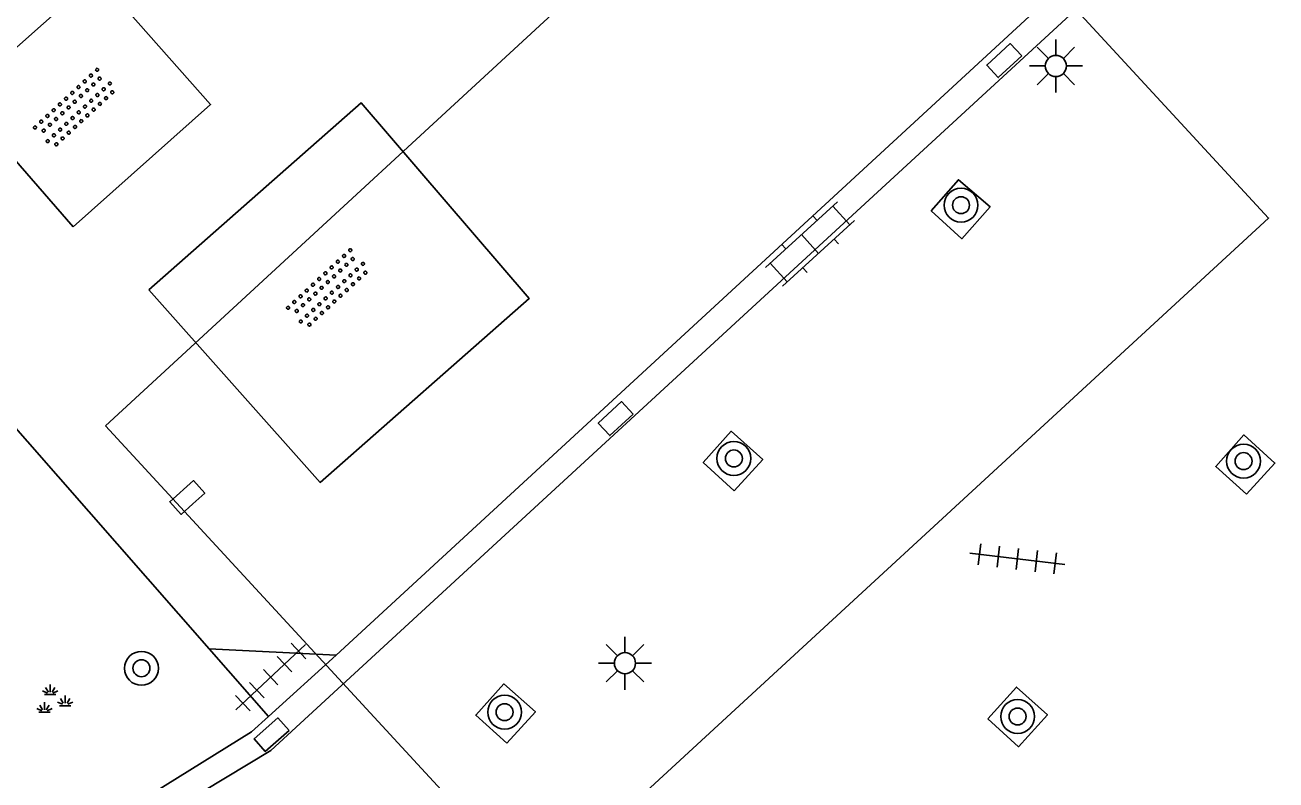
# Model space of a CAD drawing. Extents: x 131000 to 133013, y 393000 to 396501.
# Drawn here: x 131255.63 to 131285.15, y 395175.62 to 395193.43 of the extents above; entities that cross this region are included whole.
import ezdxf

# ---------------------------------------------------------------- set-up
doc = ezdxf.new("R2010")
doc.units = 0
for name, color, linetype in [('gg-afsc-hekwerk', 7, 'Continuous'), ('gg-knt-verharding', 7, 'Continuous'), ('gt-bbg-plantopografie pand', 7, 'Continuous'), ('gt-symb-boom', 7, 'Continuous'), ('gt-symb-groenvak', 7, 'Continuous'), ('gt-symb-klinker verharding', 7, 'Continuous'), ('gt-symb-kolk', 7, 'Continuous'), ('gt-symb-kolk center center', 7, 'Continuous'), ('gt-symb-lichtmast', 7, 'Continuous'), ('gt-symb-overige verharding', 7, 'Continuous'), ('gt-symb-tegel verharding', 7, 'Continuous')]:
    doc.layers.add(name, color=color, linetype=linetype)

# ---------------------------------------------------------------- blocks, each defined once
blk = doc.blocks.new('gt0-TEG1')
at = {"layer": 'gt-symb-tegel verharding'}
for p, q in [((-1.125, 0), (1.125, 0)), ((-0.9, -0.25), (-0.9, 0.25)), ((-0.45, -0.25), (-0.45, 0.25)), ((0, -0.25), (0, 0.25)), ((0.45, -0.25), (0.45, 0.25)), ((0.9, -0.25), (0.9, 0.25))]:
    blk.add_line(p, q, dxfattribs=at)
blk = doc.blocks.new('gt0-BOOM')
at = {"layer": 'gt-symb-boom'}
for radius in [0.4, 0.2]:
    blk.add_circle((0, 0), radius, dxfattribs=at)
blk = doc.blocks.new('gt0-KOLKCC')
at = {"layer": 'gt-symb-kolk center center'}
blk.add_lwpolyline([(-0.375, 0.2), (0.375, 0.2), (0.375, -0.2), (-0.375, -0.2)], close=True, dxfattribs=at)
blk = doc.blocks.new('gt0-KL1')
at = {"layer": 'gt-symb-klinker verharding'}
for p, q in [((-1.15, 0.3), (1.15, 0.3)), ((-1, -0.3), (-1, 0.3)), ((-0.5, 0.3), (-0.5, 0.45)), ((0, -0.3), (0, 0.3)), ((0.5, 0.3), (0.5, 0.45)), ((1, -0.3), (1, 0.3)), ((-1.15, -0.3), (1.15, -0.3)), ((-0.5, -0.45), (-0.5, -0.3)), ((0.5, -0.45), (0.5, -0.3))]:
    blk.add_line(p, q, dxfattribs=at)
blk = doc.blocks.new('gt0-LMAST')
at = {"layer": 'gt-symb-lichtmast'}
for p, q in [((-0.005, 0.246), (-0.005, 0.621)), ((-0.182, 0.173), (-0.447, 0.438)), ((0.172, 0.173), (0.437, 0.438)), ((-0.255, -0.004), (-0.63, -0.004)), ((-0.182, -0.181), (-0.447, -0.446)), ((-0.005, -0.254), (-0.005, -0.629)), ((0.437, -0.446), (0.172, -0.181)), ((0.245, -0.004), (0.62, -0.004))]:
    blk.add_line(p, q, dxfattribs=at)
blk.add_circle((-0.005, -0.004), 0.25, dxfattribs=at)
blk = doc.blocks.new('gt0-OVH')
at = {"layer": 'gt-symb-overige verharding'}
for points in [[(-0.972, 0.298), (-0.967, 0.308), (-0.965, 0.319), (-0.966, 0.33), (-0.971, 0.34), (-0.978, 0.348), (-0.988, 0.353), (-0.999, 0.355), (-1.01, 0.354), (-1.02, 0.349), (-1.028, 0.342), (-1.033, 0.332), (-1.035, 0.321), (-1.034, 0.31), (-1.029, 0.3), (-1.022, 0.292), (-1.012, 0.287), (-1.001, 0.285), (-0.99, 0.286), (-0.98, 0.291)], [(-0.772, 0.298), (-0.767, 0.308), (-0.765, 0.319), (-0.766, 0.33), (-0.771, 0.34), (-0.778, 0.348), (-0.788, 0.353), (-0.799, 0.355), (-0.81, 0.354), (-0.82, 0.349), (-0.828, 0.342), (-0.833, 0.332), (-0.835, 0.321), (-0.834, 0.31), (-0.829, 0.3), (-0.822, 0.292), (-0.812, 0.287), (-0.801, 0.285), (-0.79, 0.286), (-0.78, 0.291)], [(-0.572, 0.298), (-0.567, 0.308), (-0.565, 0.319), (-0.566, 0.33), (-0.571, 0.34), (-0.578, 0.348), (-0.588, 0.353), (-0.599, 0.355), (-0.61, 0.354), (-0.62, 0.349), (-0.628, 0.342), (-0.633, 0.332), (-0.635, 0.321), (-0.634, 0.31), (-0.629, 0.3), (-0.622, 0.292), (-0.612, 0.287), (-0.601, 0.285), (-0.59, 0.286), (-0.58, 0.291)], [(-0.372, 0.298), (-0.367, 0.308), (-0.365, 0.319), (-0.366, 0.33), (-0.371, 0.34), (-0.378, 0.348), (-0.388, 0.353), (-0.399, 0.355), (-0.41, 0.354), (-0.42, 0.349), (-0.428, 0.342), (-0.433, 0.332), (-0.435, 0.321), (-0.434, 0.31), (-0.429, 0.3), (-0.422, 0.292), (-0.412, 0.287), (-0.401, 0.285), (-0.39, 0.286), (-0.38, 0.291)], [(-0.172, 0.298), (-0.167, 0.308), (-0.165, 0.319), (-0.166, 0.33), (-0.171, 0.34), (-0.178, 0.348), (-0.188, 0.353), (-0.199, 0.355), (-0.21, 0.354), (-0.22, 0.349), (-0.228, 0.342), (-0.233, 0.332), (-0.235, 0.321), (-0.234, 0.31), (-0.229, 0.3), (-0.222, 0.292), (-0.212, 0.287), (-0.201, 0.285), (-0.19, 0.286), (-0.18, 0.291)], [(0.028, 0.298), (0.033, 0.308), (0.035, 0.319), (0.034, 0.33), (0.029, 0.34), (0.022, 0.348), (0.012, 0.353), (0.001, 0.355), (-0.01, 0.354), (-0.02, 0.349), (-0.028, 0.342), (-0.033, 0.332), (-0.035, 0.321), (-0.034, 0.31), (-0.029, 0.3), (-0.022, 0.292), (-0.012, 0.287), (-0.001, 0.285), (0.01, 0.286), (0.02, 0.291)], [(0.228, 0.298), (0.233, 0.308), (0.235, 0.319), (0.234, 0.33), (0.229, 0.34), (0.222, 0.348), (0.212, 0.353), (0.201, 0.355), (0.19, 0.354), (0.18, 0.349), (0.172, 0.342), (0.167, 0.332), (0.165, 0.321), (0.166, 0.31), (0.171, 0.3), (0.178, 0.292), (0.188, 0.287), (0.199, 0.285), (0.21, 0.286), (0.22, 0.291)], [(0.428, 0.298), (0.433, 0.308), (0.435, 0.319), (0.434, 0.33), (0.429, 0.34), (0.422, 0.348), (0.412, 0.353), (0.401, 0.355), (0.39, 0.354), (0.38, 0.349), (0.372, 0.342), (0.367, 0.332), (0.365, 0.321), (0.366, 0.31), (0.371, 0.3), (0.378, 0.292), (0.388, 0.287), (0.399, 0.285), (0.41, 0.286), (0.42, 0.291)], [(0.628, 0.298), (0.633, 0.308), (0.635, 0.319), (0.634, 0.33), (0.629, 0.34), (0.622, 0.348), (0.612, 0.353), (0.601, 0.355), (0.59, 0.354), (0.58, 0.349), (0.572, 0.342), (0.567, 0.332), (0.565, 0.321), (0.566, 0.31), (0.571, 0.3), (0.578, 0.292), (0.588, 0.287), (0.599, 0.285), (0.61, 0.286), (0.62, 0.291)], [(0.828, 0.298), (0.833, 0.308), (0.835, 0.319), (0.834, 0.33), (0.829, 0.34), (0.822, 0.348), (0.812, 0.353), (0.801, 0.355), (0.79, 0.354), (0.78, 0.349), (0.772, 0.342), (0.767, 0.332), (0.765, 0.321), (0.766, 0.31), (0.771, 0.3), (0.778, 0.292), (0.788, 0.287), (0.799, 0.285), (0.81, 0.286), (0.82, 0.291)], [(1.028, 0.298), (1.033, 0.308), (1.035, 0.319), (1.034, 0.33), (1.029, 0.34), (1.022, 0.348), (1.012, 0.353), (1.001, 0.355), (0.99, 0.354), (0.98, 0.349), (0.972, 0.342), (0.967, 0.332), (0.965, 0.321), (0.966, 0.31), (0.971, 0.3), (0.978, 0.292), (0.988, 0.287), (0.999, 0.285), (1.01, 0.286), (1.02, 0.291)], [(-0.872, 0.106), (-0.867, 0.116), (-0.865, 0.126), (-0.866, 0.137), (-0.871, 0.147), (-0.878, 0.156), (-0.888, 0.161), (-0.899, 0.163), (-0.91, 0.162), (-0.92, 0.157), (-0.928, 0.15), (-0.933, 0.14), (-0.935, 0.129), (-0.934, 0.118), (-0.929, 0.108), (-0.922, 0.1), (-0.912, 0.095), (-0.901, 0.092), (-0.89, 0.094), (-0.88, 0.098)], [(-0.672, 0.106), (-0.667, 0.116), (-0.665, 0.126), (-0.666, 0.137), (-0.671, 0.147), (-0.678, 0.156), (-0.688, 0.161), (-0.699, 0.163), (-0.71, 0.162), (-0.72, 0.157), (-0.728, 0.15), (-0.733, 0.14), (-0.735, 0.129), (-0.734, 0.118), (-0.729, 0.108), (-0.722, 0.1), (-0.712, 0.095), (-0.701, 0.092), (-0.69, 0.094), (-0.68, 0.098)], [(-0.472, 0.106), (-0.467, 0.116), (-0.465, 0.126), (-0.466, 0.137), (-0.471, 0.147), (-0.478, 0.156), (-0.488, 0.161), (-0.499, 0.163), (-0.51, 0.162), (-0.52, 0.157), (-0.528, 0.15), (-0.533, 0.14), (-0.535, 0.129), (-0.534, 0.118), (-0.529, 0.108), (-0.522, 0.1), (-0.512, 0.095), (-0.501, 0.092), (-0.49, 0.094), (-0.48, 0.098)], [(-0.272, 0.106), (-0.267, 0.116), (-0.265, 0.126), (-0.266, 0.137), (-0.271, 0.147), (-0.278, 0.156), (-0.288, 0.161), (-0.299, 0.163), (-0.31, 0.162), (-0.32, 0.157), (-0.328, 0.15), (-0.333, 0.14), (-0.335, 0.129), (-0.334, 0.118), (-0.329, 0.108), (-0.322, 0.1), (-0.312, 0.095), (-0.301, 0.092), (-0.29, 0.094), (-0.28, 0.098)], [(-0.072, 0.106), (-0.067, 0.116), (-0.065, 0.126), (-0.066, 0.137), (-0.071, 0.147), (-0.078, 0.156), (-0.088, 0.161), (-0.099, 0.163), (-0.11, 0.162), (-0.12, 0.157), (-0.128, 0.15), (-0.133, 0.14), (-0.135, 0.129), (-0.134, 0.118), (-0.129, 0.108), (-0.122, 0.1), (-0.112, 0.095), (-0.101, 0.092), (-0.09, 0.094), (-0.08, 0.098)], [(0.128, 0.106), (0.133, 0.116), (0.135, 0.126), (0.134, 0.137), (0.129, 0.147), (0.122, 0.156), (0.112, 0.161), (0.101, 0.163), (0.09, 0.162), (0.08, 0.157), (0.072, 0.15), (0.067, 0.14), (0.065, 0.129), (0.066, 0.118), (0.071, 0.108), (0.078, 0.1), (0.088, 0.095), (0.099, 0.092), (0.11, 0.094), (0.12, 0.098)], [(0.328, 0.106), (0.333, 0.116), (0.335, 0.126), (0.334, 0.137), (0.329, 0.147), (0.322, 0.156), (0.312, 0.161), (0.301, 0.163), (0.29, 0.162), (0.28, 0.157), (0.272, 0.15), (0.267, 0.14), (0.265, 0.129), (0.266, 0.118), (0.271, 0.108), (0.278, 0.1), (0.288, 0.095), (0.299, 0.092), (0.31, 0.094), (0.32, 0.098)], [(0.528, 0.106), (0.533, 0.116), (0.535, 0.126), (0.534, 0.137), (0.529, 0.147), (0.522, 0.156), (0.512, 0.161), (0.501, 0.163), (0.49, 0.162), (0.48, 0.157), (0.472, 0.15), (0.467, 0.14), (0.465, 0.129), (0.466, 0.118), (0.471, 0.108), (0.478, 0.1), (0.488, 0.095), (0.499, 0.092), (0.51, 0.094), (0.52, 0.098)], [(0.728, 0.106), (0.733, 0.116), (0.735, 0.126), (0.734, 0.137), (0.729, 0.147), (0.722, 0.156), (0.712, 0.161), (0.701, 0.163), (0.69, 0.162), (0.68, 0.157), (0.672, 0.15), (0.667, 0.14), (0.665, 0.129), (0.666, 0.118), (0.671, 0.108), (0.678, 0.1), (0.688, 0.095), (0.699, 0.092), (0.71, 0.094), (0.72, 0.098)], [(0.928, 0.106), (0.933, 0.116), (0.935, 0.126), (0.934, 0.137), (0.929, 0.147), (0.922, 0.156), (0.912, 0.161), (0.901, 0.163), (0.89, 0.162), (0.88, 0.157), (0.872, 0.15), (0.867, 0.14), (0.865, 0.129), (0.866, 0.118), (0.871, 0.108), (0.878, 0.1), (0.888, 0.095), (0.899, 0.092), (0.91, 0.094), (0.92, 0.098)], [(-0.972, -0.142), (-0.967, -0.132), (-0.965, -0.121), (-0.966, -0.11), (-0.971, -0.1), (-0.978, -0.092), (-0.988, -0.087), (-0.999, -0.085), (-1.01, -0.086), (-1.02, -0.091), (-1.028, -0.098), (-1.033, -0.108), (-1.035, -0.119), (-1.034, -0.13), (-1.029, -0.14), (-1.022, -0.148), (-1.012, -0.153), (-1.001, -0.155), (-0.99, -0.154), (-0.98, -0.149)], [(-0.872, -0.334), (-0.867, -0.324), (-0.865, -0.314), (-0.866, -0.303), (-0.871, -0.293), (-0.878, -0.284), (-0.888, -0.279), (-0.899, -0.277), (-0.91, -0.278), (-0.92, -0.283), (-0.928, -0.29), (-0.933, -0.3), (-0.935, -0.311), (-0.934, -0.322), (-0.929, -0.332), (-0.922, -0.34), (-0.912, -0.345), (-0.901, -0.348), (-0.89, -0.346), (-0.88, -0.342)], [(-0.772, -0.142), (-0.767, -0.132), (-0.765, -0.121), (-0.766, -0.11), (-0.771, -0.1), (-0.778, -0.092), (-0.788, -0.087), (-0.799, -0.085), (-0.81, -0.086), (-0.82, -0.091), (-0.828, -0.098), (-0.833, -0.108), (-0.835, -0.119), (-0.834, -0.13), (-0.829, -0.14), (-0.822, -0.148), (-0.812, -0.153), (-0.801, -0.155), (-0.79, -0.154), (-0.78, -0.149)], [(-0.672, -0.334), (-0.667, -0.324), (-0.665, -0.314), (-0.666, -0.303), (-0.671, -0.293), (-0.678, -0.284), (-0.688, -0.279), (-0.699, -0.277), (-0.71, -0.278), (-0.72, -0.283), (-0.728, -0.29), (-0.733, -0.3), (-0.735, -0.311), (-0.734, -0.322), (-0.729, -0.332), (-0.722, -0.34), (-0.712, -0.345), (-0.701, -0.348), (-0.69, -0.346), (-0.68, -0.342)], [(-0.572, -0.142), (-0.567, -0.132), (-0.565, -0.121), (-0.566, -0.11), (-0.571, -0.1), (-0.578, -0.092), (-0.588, -0.087), (-0.599, -0.085), (-0.61, -0.086), (-0.62, -0.091), (-0.628, -0.098), (-0.633, -0.108), (-0.635, -0.119), (-0.634, -0.13), (-0.629, -0.14), (-0.622, -0.148), (-0.612, -0.153), (-0.601, -0.155), (-0.59, -0.154), (-0.58, -0.149)], [(-0.472, -0.334), (-0.467, -0.324), (-0.465, -0.314), (-0.466, -0.303), (-0.471, -0.293), (-0.478, -0.284), (-0.488, -0.279), (-0.499, -0.277), (-0.51, -0.278), (-0.52, -0.283), (-0.528, -0.29), (-0.533, -0.3), (-0.535, -0.311), (-0.534, -0.322), (-0.529, -0.332), (-0.522, -0.34), (-0.512, -0.345), (-0.501, -0.348), (-0.49, -0.346), (-0.48, -0.342)], [(-0.372, -0.142), (-0.367, -0.132), (-0.365, -0.121), (-0.366, -0.11), (-0.371, -0.1), (-0.378, -0.092), (-0.388, -0.087), (-0.399, -0.085), (-0.41, -0.086), (-0.42, -0.091), (-0.428, -0.098), (-0.433, -0.108), (-0.435, -0.119), (-0.434, -0.13), (-0.429, -0.14), (-0.422, -0.148), (-0.412, -0.153), (-0.401, -0.155), (-0.39, -0.154), (-0.38, -0.149)], [(-0.272, -0.334), (-0.267, -0.324), (-0.265, -0.314), (-0.266, -0.303), (-0.271, -0.293), (-0.278, -0.284), (-0.288, -0.279), (-0.299, -0.277), (-0.31, -0.278), (-0.32, -0.283), (-0.328, -0.29), (-0.333, -0.3), (-0.335, -0.311), (-0.334, -0.322), (-0.329, -0.332), (-0.322, -0.34), (-0.312, -0.345), (-0.301, -0.348), (-0.29, -0.346), (-0.28, -0.342)], [(-0.172, -0.142), (-0.167, -0.132), (-0.165, -0.121), (-0.166, -0.11), (-0.171, -0.1), (-0.178, -0.092), (-0.188, -0.087), (-0.199, -0.085), (-0.21, -0.086), (-0.22, -0.091), (-0.228, -0.098), (-0.233, -0.108), (-0.235, -0.119), (-0.234, -0.13), (-0.229, -0.14), (-0.222, -0.148), (-0.212, -0.153), (-0.201, -0.155), (-0.19, -0.154), (-0.18, -0.149)], [(-0.072, -0.334), (-0.067, -0.324), (-0.065, -0.314), (-0.066, -0.303), (-0.071, -0.293), (-0.078, -0.284), (-0.088, -0.279), (-0.099, -0.277), (-0.11, -0.278), (-0.12, -0.283), (-0.128, -0.29), (-0.133, -0.3), (-0.135, -0.311), (-0.134, -0.322), (-0.129, -0.332), (-0.122, -0.34), (-0.112, -0.345), (-0.101, -0.348), (-0.09, -0.346), (-0.08, -0.342)], [(0.028, -0.142), (0.033, -0.132), (0.035, -0.121), (0.034, -0.11), (0.029, -0.1), (0.022, -0.092), (0.012, -0.087), (0.001, -0.085), (-0.01, -0.086), (-0.02, -0.091), (-0.028, -0.098), (-0.033, -0.108), (-0.035, -0.119), (-0.034, -0.13), (-0.029, -0.14), (-0.022, -0.148), (-0.012, -0.153), (-0.001, -0.155), (0.01, -0.154), (0.02, -0.149)], [(0.128, -0.334), (0.133, -0.324), (0.135, -0.314), (0.134, -0.303), (0.129, -0.293), (0.122, -0.284), (0.112, -0.279), (0.101, -0.277), (0.09, -0.278), (0.08, -0.283), (0.072, -0.29), (0.067, -0.3), (0.065, -0.311), (0.066, -0.322), (0.071, -0.332), (0.078, -0.34), (0.088, -0.345), (0.099, -0.348), (0.11, -0.346), (0.12, -0.342)], [(0.228, -0.142), (0.233, -0.132), (0.235, -0.121), (0.234, -0.11), (0.229, -0.1), (0.222, -0.092), (0.212, -0.087), (0.201, -0.085), (0.19, -0.086), (0.18, -0.091), (0.172, -0.098), (0.167, -0.108), (0.165, -0.119), (0.166, -0.13), (0.171, -0.14), (0.178, -0.148), (0.188, -0.153), (0.199, -0.155), (0.21, -0.154), (0.22, -0.149)], [(0.328, -0.334), (0.333, -0.324), (0.335, -0.314), (0.334, -0.303), (0.329, -0.293), (0.322, -0.284), (0.312, -0.279), (0.301, -0.277), (0.29, -0.278), (0.28, -0.283), (0.272, -0.29), (0.267, -0.3), (0.265, -0.311), (0.266, -0.322), (0.271, -0.332), (0.278, -0.34), (0.288, -0.345), (0.299, -0.348), (0.31, -0.346), (0.32, -0.342)], [(0.428, -0.142), (0.433, -0.132), (0.435, -0.121), (0.434, -0.11), (0.429, -0.1), (0.422, -0.092), (0.412, -0.087), (0.401, -0.085), (0.39, -0.086), (0.38, -0.091), (0.372, -0.098), (0.367, -0.108), (0.365, -0.119), (0.366, -0.13), (0.371, -0.14), (0.378, -0.148), (0.388, -0.153), (0.399, -0.155), (0.41, -0.154), (0.42, -0.149)], [(0.528, -0.334), (0.533, -0.324), (0.535, -0.314), (0.534, -0.303), (0.529, -0.293), (0.522, -0.284), (0.512, -0.279), (0.501, -0.277), (0.49, -0.278), (0.48, -0.283), (0.472, -0.29), (0.467, -0.3), (0.465, -0.311), (0.466, -0.322), (0.471, -0.332), (0.478, -0.34), (0.488, -0.345), (0.499, -0.348), (0.51, -0.346), (0.52, -0.342)], [(0.628, -0.142), (0.633, -0.132), (0.635, -0.121), (0.634, -0.11), (0.629, -0.1), (0.622, -0.092), (0.612, -0.087), (0.601, -0.085), (0.59, -0.086), (0.58, -0.091), (0.572, -0.098), (0.567, -0.108), (0.565, -0.119), (0.566, -0.13), (0.571, -0.14), (0.578, -0.148), (0.588, -0.153), (0.599, -0.155), (0.61, -0.154), (0.62, -0.149)], [(0.728, -0.334), (0.733, -0.324), (0.735, -0.314), (0.734, -0.303), (0.729, -0.293), (0.722, -0.284), (0.712, -0.279), (0.701, -0.277), (0.69, -0.278), (0.68, -0.283), (0.672, -0.29), (0.667, -0.3), (0.665, -0.311), (0.666, -0.322), (0.671, -0.332), (0.678, -0.34), (0.688, -0.345), (0.699, -0.348), (0.71, -0.346), (0.72, -0.342)], [(0.828, -0.142), (0.833, -0.132), (0.835, -0.121), (0.834, -0.11), (0.829, -0.1), (0.822, -0.092), (0.812, -0.087), (0.801, -0.085), (0.79, -0.086), (0.78, -0.091), (0.772, -0.098), (0.767, -0.108), (0.765, -0.119), (0.766, -0.13), (0.771, -0.14), (0.778, -0.148), (0.788, -0.153), (0.799, -0.155), (0.81, -0.154), (0.82, -0.149)], [(0.928, -0.334), (0.933, -0.324), (0.935, -0.314), (0.934, -0.303), (0.929, -0.293), (0.922, -0.284), (0.912, -0.279), (0.901, -0.277), (0.89, -0.278), (0.88, -0.283), (0.872, -0.29), (0.867, -0.3), (0.865, -0.311), (0.866, -0.322), (0.871, -0.332), (0.878, -0.34), (0.888, -0.345), (0.899, -0.348), (0.91, -0.346), (0.92, -0.342)], [(1.028, -0.142), (1.033, -0.132), (1.035, -0.121), (1.034, -0.11), (1.029, -0.1), (1.022, -0.092), (1.012, -0.087), (1.001, -0.085), (0.99, -0.086), (0.98, -0.091), (0.972, -0.098), (0.967, -0.108), (0.965, -0.119), (0.966, -0.13), (0.971, -0.14), (0.978, -0.148), (0.988, -0.153), (0.999, -0.155), (1.01, -0.154), (1.02, -0.149)]]:
    blk.add_lwpolyline(points, close=True, dxfattribs=at)
blk = doc.blocks.new('gt0-KOLK')
at = {"layer": 'gt-symb-kolk'}
blk.add_lwpolyline([(0, 0), (0.375, 0), (0.375, 0.4), (-0.375, 0.4), (-0.375, 0), (0, 0)], dxfattribs=at)
blk = doc.blocks.new('gt0-GRVAK')
at = {"layer": 'gt-symb-groenvak'}
for p, q in [((-0.091, 0.211), (-0.156, 0.322)), ((-0.047, 0.214), (-0.047, 0.393)), ((-0.004, 0.211), (0.061, 0.322)), ((-0.11, 0.189), (-0.228, 0.24)), ((-0.182, 0.153), (0.088, 0.153)), ((0.015, 0.189), (0.133, 0.24)), ((0.262, -0.052), (0.197, 0.059)), ((0.305, -0.049), (0.305, 0.13)), ((0.349, -0.052), (0.414, 0.059)), ((-0.245, -0.228), (-0.363, -0.177)), ((-0.318, -0.264), (-0.047, -0.264)), ((-0.226, -0.206), (-0.291, -0.095)), ((-0.183, -0.203), (-0.183, -0.024)), ((-0.139, -0.206), (-0.074, -0.095)), ((-0.12, -0.228), (-0.002, -0.177)), ((0.243, -0.074), (0.125, -0.023)), ((0.17, -0.11), (0.441, -0.11)), ((0.368, -0.074), (0.486, -0.023))]:
    blk.add_line(p, q, dxfattribs=at)

msp = doc.modelspace()

# ---------------------------------------------------------------- linework, layer by layer
at = {"layer": 'gg-afsc-hekwerk'}
for p, q in [((131262.978, 395178.562), (131296.243, 395209.232)), ((131259.976, 395178.714), (131254.949, 395184.446)), ((131259.976, 395178.714), (131262.978, 395178.562))]:
    msp.add_line(p, q, dxfattribs=at)
at = {"layer": 'gg-knt-verharding'}
for p, q in [((131261.379, 395177.114), (131259.976, 395178.714)), ((131262.978, 395178.562), (131261.379, 395177.114))]:
    msp.add_line(p, q, dxfattribs=at)
for points in [[(131256.659, 395173.432), (131261.432, 395176.313), (131296.677, 395208.758), (131296.243, 395209.232)], [(131256.768, 395188.67), (131254.103, 395191.732), (131257.326, 395194.593), (131260.011, 395191.554), (131256.768, 395188.67)], [(131258.559, 395187.185), (131262.601, 395182.64), (131267.532, 395186.979), (131263.566, 395191.596), (131258.559, 395187.185)], [(131277.016, 395189.047), (131277.743, 395188.388), (131278.407, 395189.145), (131277.659, 395189.783), (131277.016, 395189.047)], [(131272.371, 395182.438), (131273.043, 395183.181), (131272.296, 395183.846), (131271.637, 395183.107), (131272.371, 395182.438)], [(131284.456, 395182.359), (131283.729, 395183.017), (131284.391, 395183.758), (131285.128, 395183.093), (131284.456, 395182.359)], [(131267.004, 395176.487), (131267.679, 395177.227), (131266.932, 395177.883), (131266.268, 395177.146), (131267.004, 395176.487)], [(131278.35, 395177.058), (131279.078, 395176.399), (131279.757, 395177.15), (131279.028, 395177.809), (131278.35, 395177.058)], [(131261.379, 395177.114), (131260.976, 395176.749), (131256.381, 395173.898), (131256.659, 395173.432)]]:
    msp.add_lwpolyline(points, dxfattribs=at)
at = {"layer": 'gt-bbg-plantopografie pand'}
msp.add_lwpolyline([(131257.531, 395183.977), (131274.809, 395199.906), (131284.976, 395188.878), (131267.699, 395172.949), (131257.531, 395183.977)], dxfattribs=at)

# ---------------------------------------------------------------- block references
at = {"layer": 'gt-symb-boom'}
for p in [(131277.72, 395189.182), (131272.361, 395183.205), (131284.388, 395183.142), (131266.951, 395177.216), (131279.056, 395177.114)]:
    msp.add_blockref('gt0-BOOM', p, dxfattribs=at)
at = {"layer": 'gt-symb-boom', "rotation": 90}
msp.add_blockref('gt0-BOOM', (131258.381, 395178.252), dxfattribs=at)
at = {"layer": 'gt-symb-groenvak'}
msp.add_blockref('gt0-GRVAK', (131256.276, 395177.478), dxfattribs=at)
at = {"layer": 'gt-symb-klinker verharding', "rotation": 42.36616983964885}
msp.add_blockref('gt0-KL1', (131274.158, 395188.264), dxfattribs=at)
at = {"layer": 'gt-symb-kolk', "rotation": 41.63353933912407}
msp.add_blockref('gt0-KOLK', (131259.595, 395182.132), dxfattribs=at)
at = {"layer": 'gt-symb-kolk center center'}
for p, rotation in [((131278.74, 395192.595), -137.31004221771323), ((131269.571, 395184.144), -137.3910038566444), ((131261.451, 395176.684), -138.56622929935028)]:
    msp.add_blockref('gt0-KOLKCC', p, dxfattribs=dict(at, rotation=rotation))
at = {"layer": 'gt-symb-lichtmast'}
for p in [(131279.963, 395192.471), (131269.795, 395178.376)]:
    msp.add_blockref('gt0-LMAST', p, dxfattribs=at)
at = {"layer": 'gt-symb-overige verharding'}
for p, rotation in [((131256.821, 395191.461), 42.851908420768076), ((131262.793, 395187.205), 42.851908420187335)]:
    msp.add_blockref('gt0-OVH', p, dxfattribs=dict(at, rotation=rotation))
at = {"layer": 'gt-symb-tegel verharding'}
for p, rotation in [((131279.049, 395180.833), -6.776782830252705), ((131261.43, 395178.043), 43.2176795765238)]:
    msp.add_blockref('gt0-TEG1', p, dxfattribs=dict(at, rotation=rotation))

doc.saveas('drawing.dxf')
